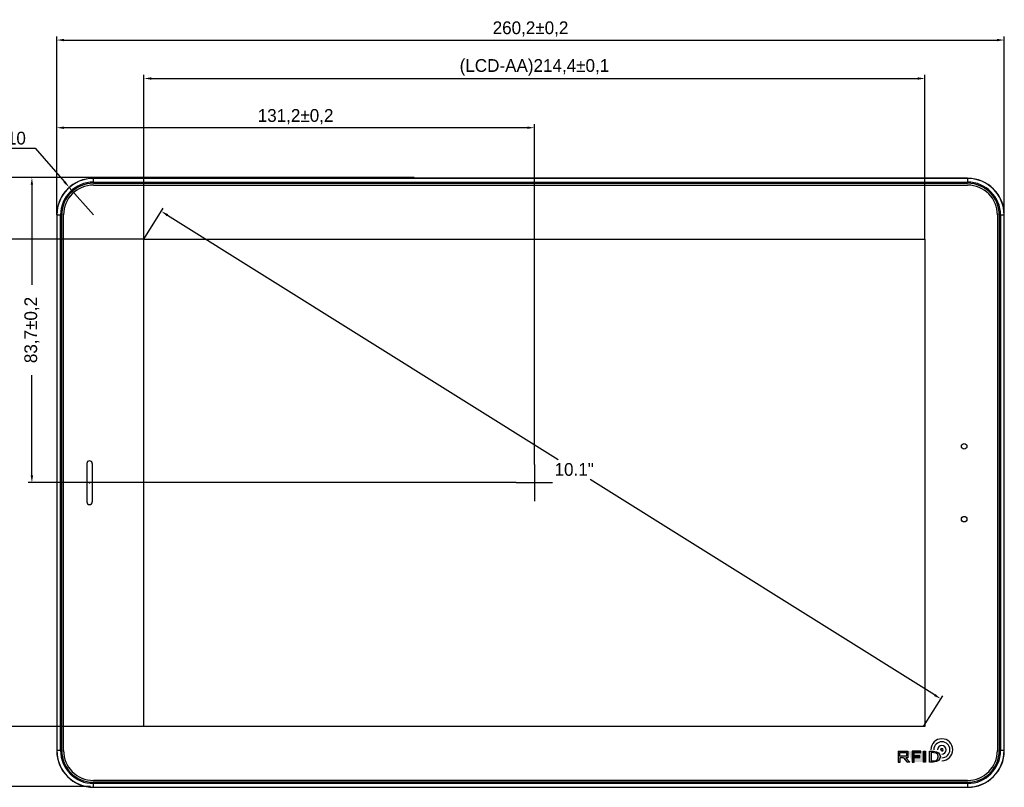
# Model space of a CAD drawing. Header units: millimetres. Extents: x -1063 to 345, y 512 to 8005.
# Tile 387 of 397: x -918 to -648, y 7586 to 7797. Entities that reach past the tile are written whole.
import ezdxf

# ---------------------------------------------------------------- set-up
doc = ezdxf.new("R2010")
doc.units = ezdxf.units.MM
doc.header["$LTSCALE"] = 5
doc.header["$PDSIZE"] = -1
doc.layers.add('layer 1', color=7, linetype='Continuous')
doc.dimstyles.new('ISO-25', dxfattribs={"dimtxt": 2.5, "dimasz": 2.5, "dimexe": 1.25, "dimexo": 0.625, "dimtad": 1, "dimtxsty": 'Standard', "dimcen": 2.5, "dimadec": 0, "dimazin": 0, "dimtfac": 1, "dimtmove": 0, "dimatfit": 3, "dimfxl": 1, "dimarcsym": 0})
doc.dimstyles.new('ISO-25$0', dxfattribs={"dimtxt": 7, "dimasz": 1.5, "dimexe": 0.3, "dimexo": 0.2, "dimgap": 0.2, "dimtad": 0, "dimzin": 1, "dimdsep": 46, "dimtxsty": 'Standard', "dimcen": 0.5, "dimadec": 0, "dimazin": 0, "dimtp": 1.2, "dimtm": 1.2, "dimtfac": 1, "dimtmove": 0, "dimatfit": 3, "dimfxl": 1, "dimtolj": 1, "dimarcsym": 0})

# ---------------------------------------------------------------- blocks, each defined once
blk = doc.blocks.new('*D808')
at = {"color": 0, "lineweight": -2}
for p, q in [((-907.72, 7743.21), (-907.72, 7792.22)), ((-905.72, 7791.22), (-649.57, 7791.22)), ((-647.57, 7743.21), (-647.57, 7792.22))]:
    blk.add_line(p, q, dxfattribs=at)
at = {"color": 0}
for points in [[(-905.72, 7791.56), (-905.72, 7790.89), (-907.72, 7791.22)], [(-649.57, 7791.56), (-649.57, 7790.89), (-647.57, 7791.22)]]:
    blk.add_solid(points, dxfattribs=at)
at = {"layer": 'Defpoints', "color": 0}
for p in [(-647.57, 7791.22), (-907.72, 7743.21), (-647.57, 7743.21)]:
    blk.add_point(p, dxfattribs=at)
at = {"color": 0, "insert": (-777.64, 7794.27), "char_height": 3.5, "attachment_point": 5}
blk.add_mtext('260,2±0,2', dxfattribs=at)
blk = doc.blocks.new('*D809')
at = {"color": 0, "lineweight": -2}
for p, q in [((-894.59, 7753.49), (-936.64, 7753.49)), ((-935.64, 7751.49), (-935.64, 7683.45)), ((-935.64, 7588.33), (-935.64, 7656.37)), ((-898.41, 7586.33), (-936.64, 7586.33))]:
    blk.add_line(p, q, dxfattribs=at)
at = {"color": 0}
for points in [[(-935.97, 7751.49), (-935.3, 7751.49), (-935.64, 7753.49)], [(-935.97, 7588.33), (-935.3, 7588.33), (-935.64, 7586.33)]]:
    blk.add_solid(points, dxfattribs=at)
at = {"layer": 'Defpoints', "color": 0}
for p in [(-894.59, 7753.49), (-935.64, 7586.33), (-898.41, 7586.33)]:
    blk.add_point(p, dxfattribs=at)
at = {"color": 0, "insert": (-935.64, 7669.91), "char_height": 3.5, "attachment_point": 5, "rotation": 90}
blk.add_mtext('167,2±0,2', dxfattribs=at)
blk = doc.blocks.new('*D810')
at = {"color": 0, "lineweight": -2}
for p, q in [((-907.72, 7743.21), (-907.72, 7768.16)), ((-778.56, 7767.16), (-905.72, 7767.16)), ((-776.56, 7674.71), (-776.56, 7768.16))]:
    blk.add_line(p, q, dxfattribs=at)
at = {"color": 0}
for points in [[(-905.72, 7767.5), (-905.72, 7766.83), (-907.72, 7767.16)], [(-778.56, 7767.5), (-778.56, 7766.83), (-776.56, 7767.16)]]:
    blk.add_solid(points, dxfattribs=at)
at = {"layer": 'Defpoints', "color": 0}
for p in [(-907.72, 7767.16), (-907.72, 7743.21), (-776.56, 7674.71)]:
    blk.add_point(p, dxfattribs=at)
at = {"color": 0, "insert": (-842.14, 7770.2), "char_height": 3.5, "attachment_point": 5}
blk.add_mtext('131,2±0,2', dxfattribs=at)
blk = doc.blocks.new('*D811')
at = {"color": 0, "lineweight": -2}
for p, q in [((-809.54, 7753.49), (-915.53, 7753.49)), ((-914.53, 7751.49), (-914.53, 7724.01)), ((-914.53, 7671.78), (-914.53, 7699.26)), ((-781.56, 7669.78), (-915.53, 7669.78))]:
    blk.add_line(p, q, dxfattribs=at)
at = {"color": 0}
for points in [[(-914.87, 7751.49), (-914.2, 7751.49), (-914.53, 7753.49)], [(-914.87, 7671.78), (-914.2, 7671.78), (-914.53, 7669.78)]]:
    blk.add_solid(points, dxfattribs=at)
at = {"layer": 'Defpoints', "color": 0}
for p in [(-914.53, 7753.49), (-809.54, 7753.49), (-781.56, 7669.78)]:
    blk.add_point(p, dxfattribs=at)
at = {"color": 0, "insert": (-914.53, 7711.64), "char_height": 3.5, "attachment_point": 5, "rotation": 90}
blk.add_mtext('83,7±0,2', dxfattribs=at)
blk = doc.blocks.new('*D812')
at = {"color": 0, "lineweight": -2}
for p, q in [((-883.76, 7736.61), (-878.47, 7745.06)), ((-877.31, 7743.15), (-770.06, 7676.1)), ((-666.7, 7611.48), (-761.26, 7670.6)), ((-669.76, 7602.81), (-664.48, 7611.26))]:
    blk.add_line(p, q, dxfattribs=at)
at = {"color": 0}
for points in [[(-877.13, 7743.44), (-877.48, 7742.87), (-879, 7744.22)], [(-666.53, 7611.76), (-666.88, 7611.19), (-665.01, 7610.42)]]:
    blk.add_solid(points, dxfattribs=at)
at = {"layer": 'Defpoints', "color": 0}
for p in [(-883.76, 7736.61), (-665.01, 7610.42), (-669.76, 7602.81)]:
    blk.add_point(p, dxfattribs=at)
at = {"color": 0, "insert": (-765.66, 7673.35), "char_height": 3.5, "attachment_point": 5}
blk.add_mtext('10.1"', dxfattribs=at)
blk = doc.blocks.new('*D813')
at = {"color": 0, "lineweight": -2}
for p, q in [((-883.76, 7736.61), (-883.76, 7781.67)), ((-881.76, 7780.67), (-671.36, 7780.67)), ((-669.36, 7736.61), (-669.36, 7781.67))]:
    blk.add_line(p, q, dxfattribs=at)
at = {"color": 0}
for points in [[(-881.76, 7781), (-881.76, 7780.33), (-883.76, 7780.67)], [(-671.36, 7781), (-671.36, 7780.33), (-669.36, 7780.67)]]:
    blk.add_solid(points, dxfattribs=at)
at = {"layer": 'Defpoints', "color": 0}
for p in [(-669.36, 7780.67), (-883.76, 7736.61), (-669.36, 7736.61)]:
    blk.add_point(p, dxfattribs=at)
at = {"color": 0, "insert": (-776.56, 7783.71), "char_height": 3.5, "attachment_point": 5}
blk.add_mtext('(LCD-AA)214,4±0,1', dxfattribs=at)
blk = doc.blocks.new('*D814')
at = {"color": 0, "lineweight": -2}
for p, q in [((-883.76, 7736.61), (-924.57, 7736.61)), ((-923.57, 7734.61), (-923.57, 7695.5)), ((-923.57, 7604.81), (-923.57, 7643.92)), ((-883.76, 7602.81), (-924.57, 7602.81))]:
    blk.add_line(p, q, dxfattribs=at)
at = {"color": 0}
for points in [[(-923.91, 7734.61), (-923.24, 7734.61), (-923.57, 7736.61)], [(-923.91, 7604.81), (-923.24, 7604.81), (-923.57, 7602.81)]]:
    blk.add_solid(points, dxfattribs=at)
at = {"layer": 'Defpoints', "color": 0}
for p in [(-883.76, 7736.61), (-923.57, 7602.81), (-883.76, 7602.81)]:
    blk.add_point(p, dxfattribs=at)
at = {"color": 0, "insert": (-923.57, 7669.71), "char_height": 3.5, "attachment_point": 5, "rotation": 90}
blk.add_mtext('(LCD-AA)133,8±0,1', dxfattribs=at)
blk = doc.blocks.new('*D837')
at = {"color": 0, "lineweight": -2}
for p, q in [((-924.27, 7761.53), (-913.64, 7761.53)), ((-913.64, 7761.53), (-905.59, 7752.31)), ((-897.64, 7743.21), (-904.27, 7750.8))]:
    blk.add_line(p, q, dxfattribs=at)
at = {"color": 0}
blk.add_solid([(-905.34, 7752.53), (-905.84, 7752.09), (-904.27, 7750.8)], dxfattribs=at)
at = {"layer": 'Defpoints', "color": 0}
for p in [(-904.27, 7750.8), (-897.64, 7743.21)]:
    blk.add_point(p, dxfattribs=at)
at = {"color": 0, "insert": (-920.48, 7764.28), "char_height": 3.5, "attachment_point": 5}
blk.add_mtext('R10', dxfattribs=at)

msp = doc.modelspace()

# ---------------------------------------------------------------- hatches: boundary and pattern name
at = {"lineweight": 100}
h = msp.add_hatch(color=256, dxfattribs=at)
h.paths.add_polyline_path([(-676.25, 7594.65), (-676.25, 7595.7), (-674.46, 7595.7), (-674.46, 7594.65)], flags=16)
h.paths.add_polyline_path([(-676.15, 7593.07), (-676.15, 7594.23), (-675.27, 7594.23), (-674.22, 7593.07), (-673.51, 7593.07), (-674.57, 7594.23), (-674.04, 7594.23), (-674.04, 7596.02), (-676.68, 7596.02), (-676.68, 7593.07)], flags=17)
edge = h.paths.add_edge_path()
edge.add_line((-670.45, 7596.02), (-672.89, 7596.02))
edge.add_line((-669.71, 7596.02), (-669.19, 7596.02))
edge.add_line((-669.71, 7593.07), (-669.71, 7596.02))
edge.add_line((-669.19, 7593.07), (-669.71, 7593.07))
edge.add_line((-669.19, 7596.02), (-669.19, 7593.07))
edge.add_line((-672.89, 7593.06), (-672.35, 7593.06))
edge.add_line((-672.35, 7594.33), (-672.35, 7593.06))
edge.add_line((-672.35, 7594.33), (-670.77, 7594.33))
edge.add_line((-670.77, 7594.75), (-670.77, 7594.33))
edge.add_line((-672.35, 7594.75), (-670.77, 7594.75))
edge.add_line((-672.35, 7594.75), (-672.35, 7595.69))
edge.add_line((-670.45, 7595.69), (-672.35, 7595.69))
edge.add_line((-670.45, 7596.02), (-670.45, 7595.69))
edge.add_line((-672.89, 7593.06), (-672.89, 7596.02))
edge.add_line((-676.68, 7596.02), (-674.04, 7596.02))
for points in [[(-672.35, 7594.33), (-670.77, 7594.33), (-670.77, 7594.75), (-672.35, 7594.75), (-672.35, 7595.69), (-670.45, 7595.69), (-670.45, 7596.02), (-672.89, 7596.02), (-672.89, 7593.06), (-672.35, 7593.06)], [(-669.71, 7593.07), (-669.19, 7593.07), (-669.19, 7596.02), (-669.71, 7596.02)]]:
    msp.add_hatch(color=256, dxfattribs=at).paths.add_polyline_path(points)
h = msp.add_hatch(color=256, dxfattribs=at)
edge = h.paths.add_edge_path()
edge.add_spline(control_points=[(-668.13, 7595.56), (-668.13, 7595.14), (-668.13, 7594.52), (-668.13, 7594)], knot_values=[0.7, 0.7, 0.7, 0.7, 0.849997, 0.849997, 0.849997, 0.849997], degree=3, periodic=0)
edge.add_spline(control_points=[(-668.13, 7594), (-668.13, 7593.48), (-668.13, 7593.07), (-668.13, 7593.07), (-668.13, 7593.07), (-667.09, 7593.07), (-667.09, 7593.07)], knot_values=[0.849997, 0.849997, 0.849997, 0.849997, 1, 1, 1, 1.2, 1.2, 1.2, 1.2], degree=3, periodic=0)
edge.add_spline(control_points=[(-667.09, 7593.07), (-664.38, 7593.07), (-664.58, 7596.02), (-666.97, 7596.02), (-666.97, 7596.02), (-666.97, 7596.02), (-667.14, 7596.02), (-667.34, 7596.02)], knot_values=[0.2, 0.2, 0.2, 0.2, 0.4, 0.4, 0.4, 0.4, 0.475004, 0.475004, 0.475004, 0.475004], degree=3, periodic=0)
edge.add_spline(control_points=[(-667.34, 7596.02), (-667.54, 7596.02), (-667.79, 7596.02), (-667.95, 7596.02)], knot_values=[0.475004, 0.475004, 0.475004, 0.475004, 0.550003, 0.550003, 0.550003, 0.550003], degree=3, periodic=0)
edge.add_spline(control_points=[(-667.95, 7596.02), (-667.99, 7596.02), (-668.03, 7596.02), (-668.06, 7596.02)], knot_values=[0.550003, 0.550003, 0.550003, 0.550003, 0.568753, 0.568753, 0.568753, 0.568753], degree=3, periodic=0)
edge.add_spline(control_points=[(-668.06, 7596.02), (-668.09, 7596.02), (-668.11, 7596.02), (-668.12, 7596.02)], knot_values=[0.568753, 0.568753, 0.568753, 0.568753, 0.587502, 0.587502, 0.587502, 0.587502], degree=3, periodic=0)
edge.add_spline(control_points=[(-668.12, 7596.02), (-668.12, 7596.02), (-668.13, 7596.02), (-668.13, 7596.02)], knot_values=[0.587502, 0.587502, 0.587502, 0.587502, 0.59219, 0.59219, 0.59219, 0.59219], degree=3, periodic=0)
edge.add_spline(control_points=[(-668.13, 7596.02), (-668.13, 7596.02), (-668.13, 7596.02), (-668.13, 7596.02), (-668.13, 7596.02), (-668.13, 7596.02), (-668.13, 7596.02), (-668.13, 7596.02)], knot_values=[0.599953, 0.599953, 0.599953, 0.599953, 0.6, 0.6, 0.6, 0.6, 0.600246, 0.600246, 0.600246, 0.600246], degree=3, periodic=0)
edge.add_spline(control_points=[(-668.13, 7596.02), (-668.13, 7596.02), (-668.13, 7596.02), (-668.13, 7596.02)], knot_values=[0.600246, 0.600246, 0.600246, 0.600246, 0.600393, 0.600393, 0.600393, 0.600393], degree=3, periodic=0)
edge.add_spline(control_points=[(-668.13, 7596.02), (-668.13, 7596.02), (-668.13, 7596.02), (-668.13, 7596.02)], knot_values=[0.600979, 0.600979, 0.600979, 0.600979, 0.601564, 0.601564, 0.601564, 0.601564], degree=3, periodic=0)
edge.add_spline(control_points=[(-668.13, 7596.02), (-668.13, 7596.02), (-668.13, 7596.02), (-668.13, 7596.02)], knot_values=[0.601564, 0.601564, 0.601564, 0.601564, 0.603908, 0.603908, 0.603908, 0.603908], degree=3, periodic=0)
edge.add_spline(control_points=[(-668.13, 7596.02), (-668.13, 7596.02), (-668.13, 7596.02), (-668.13, 7596.02)], knot_values=[0.603908, 0.603908, 0.603908, 0.603908, 0.606252, 0.606252, 0.606252, 0.606252], degree=3, periodic=0)
edge.add_spline(control_points=[(-668.13, 7596.02), (-668.13, 7596.01), (-668.13, 7596.01), (-668.13, 7596.01)], knot_values=[0.606252, 0.606252, 0.606252, 0.606252, 0.615627, 0.615627, 0.615627, 0.615627], degree=3, periodic=0)
edge.add_spline(control_points=[(-668.13, 7596.01), (-668.13, 7596), (-668.13, 7595.99), (-668.13, 7595.99)], knot_values=[0.615627, 0.615627, 0.615627, 0.615627, 0.625001, 0.625001, 0.625001, 0.625001], degree=3, periodic=0)
edge.add_spline(control_points=[(-668.13, 7595.99), (-668.13, 7595.95), (-668.13, 7595.9), (-668.13, 7595.83)], knot_values=[0.625001, 0.625001, 0.625001, 0.625001, 0.662501, 0.662501, 0.662501, 0.662501], degree=3, periodic=0)
edge.add_spline(control_points=[(-668.13, 7595.83), (-668.13, 7595.75), (-668.13, 7595.66), (-668.13, 7595.56)], knot_values=[0.662501, 0.662501, 0.662501, 0.662501, 0.7, 0.7, 0.7, 0.7], degree=3, periodic=0)
edge = h.paths.add_edge_path(flags=16)
edge.add_spline(control_points=[(-667.61, 7595.65), (-667.61, 7595.65), (-667.61, 7593.38), (-667.61, 7593.38)], knot_values=[0, 0, 0, 0, 0.25, 0.25, 0.25, 0.25], degree=3, periodic=0)
edge.add_spline(control_points=[(-667.61, 7593.38), (-666.71, 7593.38), (-665.69, 7593.38), (-665.69, 7594.54)], knot_values=[0.5, 0.5, 0.5, 0.5, 1, 1, 1, 1], degree=3, periodic=0)
edge.add_spline(control_points=[(-665.69, 7594.54), (-665.66, 7595.61), (-666.73, 7595.65), (-667.61, 7595.65)], knot_values=[0.25, 0.25, 0.25, 0.25, 0.5, 0.5, 0.5, 0.5], degree=3, periodic=0)

# ---------------------------------------------------------------- linework, layer by layer
at = {"color": 0, "linetype": 'Continuous', "lineweight": 25}
for p, q in [((-897.64, 7753.25), (-897.64, 7753.29)), ((-657.64, 7753.29), (-897.64, 7753.29)), ((-897.64, 7752.25), (-897.64, 7753.25)), ((-657.64, 7753.25), (-897.64, 7753.25)), ((-657.64, 7753.29), (-657.64, 7753.25)), ((-657.64, 7753.25), (-657.64, 7752.25)), ((-897.64, 7752.25), (-657.64, 7752.25)), ((-897.64, 7751.91), (-657.64, 7751.91)), ((-897.64, 7751.41), (-657.64, 7751.41)), ((-907.72, 7743.21), (-907.68, 7743.21)), ((-907.72, 7743.21), (-907.72, 7596.21)), ((-907.68, 7743.21), (-906.68, 7743.21)), ((-907.68, 7743.21), (-907.68, 7596.21)), ((-906.68, 7596.21), (-906.68, 7743.21)), ((-906.34, 7596.21), (-906.34, 7743.21)), ((-905.84, 7596.21), (-905.84, 7743.21)), ((-649.44, 7743.21), (-649.44, 7596.21)), ((-648.94, 7743.21), (-648.94, 7596.21)), ((-648.61, 7743.21), (-648.61, 7596.21)), ((-648.61, 7743.21), (-647.61, 7743.21)), ((-647.61, 7596.21), (-647.61, 7743.21)), ((-647.61, 7743.21), (-647.57, 7743.21)), ((-647.57, 7596.21), (-647.57, 7743.21)), ((-907.68, 7596.21), (-907.72, 7596.21)), ((-906.68, 7596.21), (-907.68, 7596.21)), ((-647.61, 7596.21), (-648.61, 7596.21)), ((-647.57, 7596.21), (-647.61, 7596.21)), ((-657.64, 7588.01), (-897.64, 7588.01)), ((-657.64, 7587.51), (-897.64, 7587.51)), ((-897.64, 7586.18), (-897.64, 7587.18)), ((-657.64, 7587.18), (-897.64, 7587.18)), ((-897.64, 7586.18), (-657.64, 7586.18)), ((-897.64, 7586.13), (-897.64, 7586.18)), ((-897.64, 7586.13), (-657.64, 7586.13)), ((-657.64, 7587.18), (-657.64, 7586.18)), ((-657.64, 7586.18), (-657.64, 7586.13))]:
    msp.add_line(p, q, dxfattribs=at)
at = {"color": 0, "linetype": 'Continuous'}
for p, q in [((-899.44, 7674.98), (-899.44, 7664.48)), ((-897.94, 7674.98), (-897.94, 7664.48))]:
    msp.add_line(p, q, dxfattribs=at)
for p, q in [((-776.56, 7674.71), (-776.56, 7664.71)), ((-781.56, 7669.78), (-771.56, 7669.78)), ((-676.68, 7596.02), (-674.04, 7596.02)), ((-676.68, 7596.02), (-676.68, 7593.07)), ((-676.68, 7596.02), (-674.04, 7596.02)), ((-674.04, 7596.02), (-674.04, 7594.23)), ((-669.71, 7593.07), (-669.71, 7596.02)), ((-669.71, 7596.02), (-669.19, 7596.02)), ((-669.19, 7596.02), (-669.19, 7593.07)), ((-665.09, 7596.44), (-664.71, 7596.44)), ((-664.71, 7596.44), (-664.71, 7596.05)), ((-676.25, 7595.7), (-674.46, 7595.7)), ((-676.25, 7594.65), (-676.25, 7595.7)), ((-674.46, 7594.65), (-676.25, 7594.65)), ((-675.27, 7594.23), (-676.15, 7594.23)), ((-676.15, 7593.07), (-676.15, 7594.23)), ((-675.27, 7594.23), (-674.22, 7593.07)), ((-674.04, 7594.23), (-674.57, 7594.23)), ((-674.57, 7594.23), (-673.51, 7593.07)), ((-674.46, 7595.7), (-674.46, 7594.65)), ((-676.68, 7593.07), (-676.15, 7593.07)), ((-673.51, 7593.07), (-674.22, 7593.07)), ((-669.19, 7593.07), (-669.71, 7593.07))]:
    msp.add_line(p, q)
msp.add_lwpolyline([(-883.76, 7736.61), (-669.36, 7736.61), (-669.36, 7602.81), (-883.76, 7602.81)], close=True)
msp.add_lwpolyline([(-672.35, 7594.75), (-672.35, 7595.69), (-670.45, 7595.69), (-670.45, 7596.02), (-672.89, 7596.02), (-672.89, 7593.06), (-672.35, 7593.06), (-672.35, 7594.33), (-670.77, 7594.33), (-670.77, 7594.75), (-672.35, 7594.75)])
for centre in [(-658.59, 7679.73), (-658.59, 7659.73)]:
    msp.add_circle(centre, 0.75, dxfattribs=at)
at = {"color": 0, "linetype": 'Continuous', "lineweight": 25}
for centre, radius, start, end in [((-897.64, 7743.21), 10.08, 90, 180), ((-897.64, 7743.21), 10.03, 90, 180), ((-657.64, 7743.21), 10.08, 0, 90), ((-657.64, 7743.21), 10.03, 0, 90), ((-897.64, 7743.21), 9.03, 90, 180), ((-897.64, 7743.21), 8.7, 90, 180), ((-897.64, 7743.21), 8.2, 90, 180), ((-657.64, 7743.21), 9.03, 0, 90), ((-657.64, 7743.21), 8.7, 0, 90), ((-657.64, 7743.21), 8.2, 0, 90), ((-897.64, 7596.21), 10.08, 180, 270), ((-897.64, 7596.21), 10.03, 180, 270), ((-897.64, 7596.21), 9.03, 180, 270), ((-897.64, 7596.21), 8.7, 180, 270), ((-897.64, 7596.21), 8.2, 180, 270), ((-657.64, 7596.21), 9.03, 270, 0), ((-657.64, 7596.21), 8.7, 270, 0), ((-657.64, 7596.21), 8.2, 270, 0), ((-657.64, 7596.21), 10.03, 270, 0), ((-657.64, 7596.21), 10.08, 270, 0)]:
    msp.add_arc(centre, radius, start, end, dxfattribs=at)
at = {"color": 0, "linetype": 'Continuous'}
for centre, start, end in [((-898.69, 7674.98), 0, 180), ((-898.69, 7664.48), 180, 0)]:
    msp.add_arc(centre, 0.75, start, end, dxfattribs=at)
at = {"lineweight": 25}
for radius in [3.01, 2.21, 1.19]:
    msp.add_arc((-664.71, 7596.44), radius, 270, 180, dxfattribs=at)
msp.add_arc((-664.71, 7596.44), 0.384, 270, 180)
at = {"color": 0, "linetype": 'Continuous'}
msp.add_point((-898.69, 7669.73), dxfattribs=at)
at = {"layer": 'layer 1', "color": 253}
for points, knots in [([(-668.13, 7593.07), (-668.13, 7593.07), (-667.09, 7593.07), (-667.09, 7593.07), (-667.09, 7593.07), (-664.38, 7593.07), (-664.58, 7596.02), (-666.97, 7596.02), (-666.97, 7596.02), (-666.97, 7596.02), (-668.13, 7596.02), (-668.13, 7596.02), (-668.13, 7596.02), (-668.13, 7596.02), (-668.13, 7593.07), (-668.13, 7593.07)], [0, 0, 0, 0, 0.2, 0.2, 0.2, 0.2, 0.4, 0.4, 0.4, 0.4, 0.6, 0.6, 0.6, 0.6, 1, 1, 1, 1]), ([(-667.61, 7593.38), (-667.61, 7593.38), (-667.61, 7595.65), (-667.61, 7595.65), (-667.61, 7595.65), (-666.73, 7595.65), (-665.66, 7595.61), (-665.69, 7594.54), (-665.69, 7594.54), (-665.69, 7593.38), (-666.71, 7593.38), (-667.61, 7593.38)], [0, 0, 0, 0, 0.25, 0.25, 0.25, 0.25, 0.5, 0.5, 0.5, 0.5, 1, 1, 1, 1])]:
    msp.add_open_spline(points, degree=3, knots=knots, dxfattribs=at)

# ---------------------------------------------------------------- dimensions: what is measured, and where the dimension line sits
at = {"color": 0}
for base, p1, p2, override, picture, middle in [((-647.5669, 7791.2246), (-907.7205, 7743.2114), (-647.5669, 7743.2114), {"dimtxt": 3.5, "dimasz": 2, "dimexe": 1, "dimexo": 0, "dimgap": 1, "dimtad": 1, "dimtih": 1, "dimtoh": 1, "dimdec": 1, "dimzin": 0, "dimdsep": 44, "dimcen": 2.5, "dimadec": 2, "dimtol": 1, "dimtp": 0.2, "dimtm": 0.2, "dimtdec": 1, "dimtolj": 0, "dimtzin": 0}, '*D808', (-777.6437, 7794.2663)), ((-669.36, 7780.67), (-883.76, 7736.61), (-669.36, 7736.61), {"dimtxt": 3.5, "dimasz": 2, "dimexe": 1, "dimexo": 0, "dimgap": 1, "dimtad": 1, "dimtih": 1, "dimtoh": 1, "dimdec": 1, "dimzin": 0, "dimdsep": 44, "dimpost": '(LCD-AA)<>', "dimcen": 2.5, "dimadec": 2, "dimtol": 1, "dimtp": 0.1, "dimtm": 0.1, "dimtdec": 1, "dimtolj": 0, "dimtzin": 0}, '*D813', (-776.56, 7783.71)), ((-907.72, 7767.16), (-776.56, 7674.71), (-907.72, 7743.21), {"dimtxt": 3.5, "dimasz": 2, "dimexe": 1, "dimexo": 0, "dimgap": 1, "dimtad": 1, "dimtih": 1, "dimtoh": 1, "dimdec": 1, "dimzin": 0, "dimdsep": 44, "dimcen": 2.5, "dimadec": 2, "dimtol": 1, "dimtp": 0.2, "dimtm": 0.2, "dimtdec": 1, "dimtolj": 0, "dimtzin": 0}, '*D810', (-842.14, 7770.2))]:
    dim = msp.add_linear_dim(base=base, p1=p1, p2=p2, dimstyle='ISO-25$0', override=override, dxfattribs=at)
    dim.commit()
    dim.dimension.update_dxf_attribs({"geometry": picture, "text_midpoint": middle})
dim = msp.add_radius_dim(center=(-897.64, 7743.21), mpoint=(-904.27, 7750.8), text='R10', dimstyle='ISO-25', override={"dimtxt": 3.5, "dimasz": 2, "dimexe": 1, "dimexo": 0, "dimgap": 1, "dimtih": 1, "dimtoh": 1, "dimdec": 1, "dimzin": 0, "dimadec": 2, "dimtp": 0.2, "dimtm": 0.2, "dimtdec": 1, "dimtzin": 0}, dxfattribs=at)
dim.commit()
dim.dimension.update_dxf_attribs({"geometry": '*D837', "text_midpoint": (-920.48, 7761.53), "dimtype": 164})
for base, p1, p2, override, picture, middle in [((-935.64, 7586.33), (-894.59, 7753.49), (-898.41, 7586.33), {"dimtxt": 3.5, "dimasz": 2, "dimexe": 1, "dimexo": 0, "dimgap": 1, "dimtad": 1, "dimtih": 1, "dimtoh": 1, "dimdec": 1, "dimzin": 0, "dimdsep": 44, "dimcen": 2.5, "dimadec": 2, "dimtol": 1, "dimtp": 0.2, "dimtm": 0.2, "dimtdec": 1, "dimtolj": 0, "dimtzin": 0}, '*D809', (-935.64, 7669.91)), ((-914.53, 7753.49), (-781.56, 7669.78), (-809.54, 7753.49), {"dimtxt": 3.5, "dimasz": 2, "dimexe": 1, "dimexo": 0, "dimgap": 1, "dimtad": 1, "dimtih": 1, "dimtoh": 1, "dimdec": 1, "dimzin": 0, "dimdsep": 44, "dimcen": 2.5, "dimadec": 2, "dimtol": 1, "dimtp": 0.2, "dimtm": 0.2, "dimtdec": 1, "dimtolj": 0, "dimtzin": 0}, '*D811', (-914.53, 7711.64)), ((-923.57, 7602.81), (-883.76, 7736.61), (-883.76, 7602.81), {"dimtxt": 3.5, "dimasz": 2, "dimexe": 1, "dimexo": 0, "dimgap": 1, "dimtad": 1, "dimtih": 1, "dimtoh": 1, "dimdec": 1, "dimzin": 0, "dimdsep": 44, "dimpost": '(LCD-AA)<>', "dimcen": 2.5, "dimadec": 2, "dimtol": 1, "dimtp": 0.1, "dimtm": 0.1, "dimtdec": 1, "dimtolj": 0, "dimtzin": 0}, '*D814', (-923.57, 7669.71))]:
    dim = msp.add_linear_dim(base=base, p1=p1, p2=p2, angle=90, dimstyle='ISO-25$0', override=override, dxfattribs=at)
    dim.commit()
    dim.dimension.update_dxf_attribs({"geometry": picture, "text_midpoint": middle, "text_rotation": 90})
dim = msp.add_linear_dim(base=(-665.01, 7610.42), p1=(-883.76, 7736.61), p2=(-669.76, 7602.81), angle=327.9844, text='10.1"', dimstyle='ISO-25$0', override={"dimtxt": 3.5, "dimasz": 2, "dimexe": 1, "dimexo": 0, "dimgap": 1, "dimtad": 1, "dimtih": 1, "dimtoh": 1, "dimdec": 1, "dimzin": 0, "dimdsep": 44, "dimcen": 2.5, "dimadec": 2, "dimtp": 0.2, "dimtm": 0.2, "dimtdec": 1, "dimtolj": 0, "dimtzin": 0}, dxfattribs=at)
dim.commit()
dim.dimension.update_dxf_attribs({"geometry": '*D812', "text_midpoint": (-765.66, 7673.35), "dimtype": 161})

doc.saveas('drawing.dxf')
